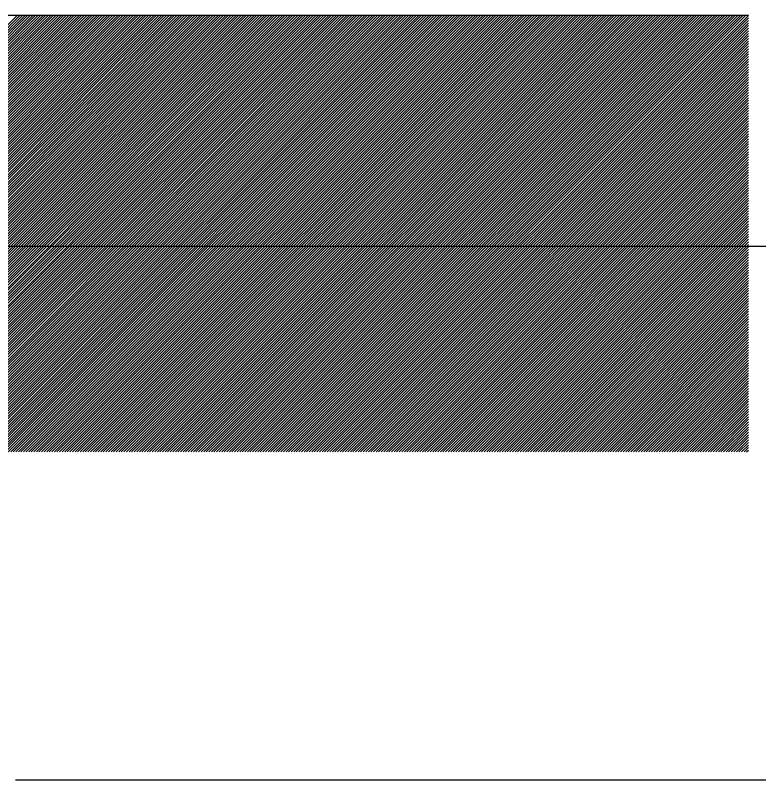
# Model space of a CAD drawing. Extents: x -28 to 822, y 61 to 665.
# Drawn here: x 348.11 to 353.22, y 156.74 to 161.99 of the extents above; entities that cross this region are included whole.
import ezdxf

# ---------------------------------------------------------------- set-up
doc = ezdxf.new("R2010")
doc.units = 0

# ---------------------------------------------------------------- blocks, each defined once
blk = doc.blocks.new('_X11')
for p, q in [((347.3356, 431.552), (350.3331, 434.5495)), ((347.3356, 431.5697), (350.3154, 434.5495)), ((347.3508, 431.5495), (350.3508, 434.5495)), ((347.3685, 431.5495), (350.3685, 434.5495)), ((347.3861, 431.5495), (350.3861, 434.5495)), ((347.4038, 431.5495), (350.4038, 434.5495)), ((347.4215, 431.5495), (350.4215, 434.5495)), ((347.4392, 431.5495), (350.4392, 434.5495)), ((347.4568, 431.5495), (350.4568, 434.5495)), ((347.4745, 431.5495), (350.4745, 434.5495)), ((347.4922, 431.5495), (350.4922, 434.5495)), ((347.5099, 431.5495), (350.5099, 434.5495)), ((347.5276, 431.5495), (350.5276, 434.5495)), ((347.5452, 431.5495), (350.5452, 434.5495)), ((347.5629, 431.5495), (350.5629, 434.5495)), ((347.5806, 431.5495), (350.5806, 434.5495)), ((347.5983, 431.5495), (350.5983, 434.5495)), ((347.6159, 431.5495), (350.6159, 434.5495)), ((347.6336, 431.5495), (350.6336, 434.5495)), ((347.6513, 431.5495), (350.6513, 434.5495)), ((347.669, 431.5495), (350.669, 434.5495)), ((347.6867, 431.5495), (350.6867, 434.5495)), ((347.7043, 431.5495), (350.7043, 434.5495)), ((347.722, 431.5495), (350.722, 434.5495)), ((347.7397, 431.5495), (350.7397, 434.5495)), ((347.7574, 431.5495), (350.7574, 434.5495)), ((347.775, 431.5495), (350.775, 434.5495)), ((347.7927, 431.5495), (350.7927, 434.5495)), ((347.8104, 431.5495), (350.8104, 434.5495)), ((347.8281, 431.5495), (350.8281, 434.5495)), ((347.8458, 431.5495), (350.8458, 434.5495)), ((347.8634, 431.5495), (350.8634, 434.5495)), ((347.8811, 431.5495), (350.8811, 434.5495)), ((347.8988, 431.5495), (350.8988, 434.5495)), ((347.9165, 431.5495), (350.9165, 434.5495)), ((347.9341, 431.5495), (350.9341, 434.5495)), ((347.9518, 431.5495), (350.9518, 434.5495)), ((347.9695, 431.5495), (350.9695, 434.5495)), ((347.9872, 431.5495), (350.9872, 434.5495)), ((348.0049, 431.5495), (351.0049, 434.5495)), ((348.0225, 431.5495), (351.0225, 434.5495)), ((348.0402, 431.5495), (351.0402, 434.5495)), ((348.0579, 431.5495), (351.0579, 434.5495)), ((348.0756, 431.5495), (351.0756, 434.5495)), ((348.0932, 431.5495), (351.0932, 434.5495)), ((348.1109, 431.5495), (351.1109, 434.5495)), ((348.1286, 431.5495), (351.1286, 434.5495)), ((348.1463, 431.5495), (351.1463, 434.5495)), ((348.1639, 431.5495), (351.1639, 434.5495)), ((348.1816, 431.5495), (351.1816, 434.5495)), ((348.1993, 431.5495), (351.1993, 434.5495)), ((348.217, 431.5495), (351.217, 434.5495)), ((348.2347, 431.5495), (351.2347, 434.5495)), ((348.2523, 431.5495), (351.2523, 434.5495)), ((348.27, 431.5495), (351.27, 434.5495)), ((348.2877, 431.5495), (351.2877, 434.5495)), ((348.3054, 431.5495), (351.3054, 434.5495)), ((348.323, 431.5495), (351.323, 434.5495)), ((348.3407, 431.5495), (351.3407, 434.5495)), ((348.3584, 431.5495), (351.3584, 434.5495)), ((348.3761, 431.5495), (351.3761, 434.5495)), ((348.3938, 431.5495), (351.3938, 434.5495)), ((348.4114, 431.5495), (351.4114, 434.5495)), ((348.4291, 431.5495), (351.4291, 434.5495)), ((348.4468, 431.5495), (351.4468, 434.5495)), ((348.4645, 431.5495), (351.4645, 434.5495)), ((348.4821, 431.5495), (351.4821, 434.5495)), ((348.4998, 431.5495), (351.4998, 434.5495)), ((348.5175, 431.5495), (351.5175, 434.5495)), ((348.5352, 431.5495), (351.5352, 434.5495)), ((348.5529, 431.5495), (351.5529, 434.5495)), ((348.5705, 431.5495), (351.5705, 434.5495)), ((348.5882, 431.5495), (351.5882, 434.5495)), ((348.6059, 431.5495), (351.6059, 434.5495)), ((348.6236, 431.5495), (351.6236, 434.5495)), ((348.6412, 431.5495), (351.6412, 434.5495)), ((348.6589, 431.5495), (351.6589, 434.5495)), ((348.6766, 431.5495), (351.6766, 434.5495)), ((348.6943, 431.5495), (351.6943, 434.5495)), ((348.712, 431.5495), (351.712, 434.5495)), ((348.7296, 431.5495), (351.7296, 434.5495)), ((348.7473, 431.5495), (351.7473, 434.5495)), ((348.765, 431.5495), (351.765, 434.5495)), ((348.7827, 431.5495), (351.7827, 434.5495)), ((348.8003, 431.5495), (351.8003, 434.5495)), ((348.818, 431.5495), (351.818, 434.5495)), ((348.8357, 431.5495), (351.8357, 434.5495)), ((348.8534, 431.5495), (351.8534, 434.5495)), ((348.8711, 431.5495), (351.8711, 434.5495)), ((348.8887, 431.5495), (351.8887, 434.5495)), ((348.9064, 431.5495), (351.9064, 434.5495)), ((348.9241, 431.5495), (351.9241, 434.5495)), ((348.9418, 431.5495), (351.9418, 434.5495)), ((348.9594, 431.5495), (351.9594, 434.5495)), ((348.9771, 431.5495), (351.9771, 434.5495)), ((348.9948, 431.5495), (351.9948, 434.5495)), ((349.0125, 431.5495), (352.0125, 434.5495)), ((349.0302, 431.5495), (352.0302, 434.5495)), ((349.0478, 431.5495), (352.0478, 434.5495)), ((349.0655, 431.5495), (352.0655, 434.5495)), ((349.0832, 431.5495), (352.0832, 434.5495)), ((349.1009, 431.5495), (352.1009, 434.5495)), ((349.1185, 431.5495), (352.1185, 434.5495)), ((349.1362, 431.5495), (352.1362, 434.5495)), ((349.1539, 431.5495), (352.1539, 434.5495)), ((349.1716, 431.5495), (352.1716, 434.5495)), ((349.1893, 431.5495), (352.1893, 434.5495)), ((349.2069, 431.5495), (352.2069, 434.5495)), ((349.2246, 431.5495), (352.2246, 434.5495)), ((349.2423, 431.5495), (352.2423, 434.5495)), ((349.26, 431.5495), (352.26, 434.5495)), ((349.2776, 431.5495), (352.2776, 434.5495)), ((349.2953, 431.5495), (352.2953, 434.5495)), ((349.313, 431.5495), (352.313, 434.5495)), ((349.3307, 431.5495), (352.3307, 434.5495)), ((349.3484, 431.5495), (352.3484, 434.5495)), ((349.366, 431.5495), (352.366, 434.5495)), ((349.3837, 431.5495), (352.3837, 434.5495)), ((349.4014, 431.5495), (352.4014, 434.5495)), ((349.4191, 431.5495), (352.4191, 434.5495)), ((349.4367, 431.5495), (352.4367, 434.5495)), ((349.4544, 431.5495), (352.4544, 434.5495)), ((349.4721, 431.5495), (352.4721, 434.5495)), ((349.4898, 431.5495), (352.4898, 434.5495)), ((349.5075, 431.5495), (352.5075, 434.5495)), ((349.5251, 431.5495), (352.5251, 434.5495)), ((349.5428, 431.5495), (352.5428, 434.5495)), ((349.5605, 431.5495), (352.5605, 434.5495)), ((349.5782, 431.5495), (352.5782, 434.5495)), ((349.5958, 431.5495), (352.5958, 434.5495)), ((349.6135, 431.5495), (352.6135, 434.5495)), ((349.6312, 431.5495), (352.6312, 434.5495)), ((349.6489, 431.5495), (352.6489, 434.5495)), ((349.6666, 431.5495), (352.6666, 434.5495)), ((349.6842, 431.5495), (352.6842, 434.5495)), ((349.7019, 431.5495), (352.7019, 434.5495)), ((349.7196, 431.5495), (352.7196, 434.5495)), ((349.7373, 431.5495), (352.7373, 434.5495)), ((349.7549, 431.5495), (352.7549, 434.5495)), ((349.7726, 431.5495), (352.7726, 434.5495)), ((349.7903, 431.5495), (352.7903, 434.5495)), ((349.808, 431.5495), (352.808, 434.5495)), ((349.8257, 431.5495), (352.8257, 434.5495)), ((349.8433, 431.5495), (352.8433, 434.5495)), ((349.861, 431.5495), (352.861, 434.5495)), ((349.8787, 431.5495), (352.8787, 434.5495)), ((349.8964, 431.5495), (352.8964, 434.5495)), ((349.914, 431.5495), (352.914, 434.5495)), ((349.9317, 431.5495), (352.9317, 434.5495)), ((349.9494, 431.5495), (352.9494, 434.5495)), ((349.9671, 431.5495), (352.9671, 434.5495)), ((349.9847, 431.5495), (352.9847, 434.5495)), ((350.0024, 431.5495), (353.0024, 434.5495)), ((350.0201, 431.5495), (353.0201, 434.5495)), ((350.0378, 431.5495), (353.0378, 434.5495)), ((350.0555, 431.5495), (353.0555, 434.5495)), ((350.0731, 431.5495), (353.0731, 434.5495)), ((350.0908, 431.5495), (353.0908, 434.5495)), ((350.1085, 431.5495), (353.1085, 434.5495)), ((350.1262, 431.5495), (353.1262, 434.5495)), ((350.1438, 431.5495), (353.1438, 434.5495)), ((350.1615, 431.5495), (353.1615, 434.5495)), ((350.1792, 431.5495), (353.1792, 434.5495)), ((350.1969, 431.5495), (353.1969, 434.5495)), ((350.2146, 431.5495), (353.2146, 434.5495)), ((350.2322, 431.5495), (353.2322, 434.5495)), ((350.2499, 431.5495), (353.2499, 434.5495)), ((350.2676, 431.5495), (353.2676, 434.5495)), ((350.2853, 431.5495), (353.2853, 434.5495)), ((350.3029, 431.5495), (353.3029, 434.5495)), ((350.3206, 431.5495), (353.3206, 434.5495)), ((350.3383, 431.5495), (353.3383, 434.5495)), ((350.356, 431.5495), (353.356, 434.5495)), ((350.3737, 431.5495), (353.3737, 434.5495)), ((350.3913, 431.5495), (353.3913, 434.5495)), ((350.409, 431.5495), (353.409, 434.5495)), ((350.4267, 431.5495), (353.4267, 434.5495)), ((350.4444, 431.5495), (353.4444, 434.5495)), ((350.462, 431.5495), (353.462, 434.5495)), ((350.4797, 431.5495), (353.4797, 434.5495)), ((350.4974, 431.5495), (353.4974, 434.5495)), ((350.5151, 431.5495), (353.5151, 434.5495)), ((350.5328, 431.5495), (353.5328, 434.5495)), ((350.5504, 431.5495), (353.5504, 434.5495)), ((350.5681, 431.5495), (353.5681, 434.5495)), ((350.5858, 431.5495), (353.5858, 434.5495)), ((350.6035, 431.5495), (353.6035, 434.5495)), ((350.6211, 431.5495), (353.6211, 434.5495)), ((350.6388, 431.5495), (353.6388, 434.5495)), ((350.6565, 431.5495), (353.6565, 434.5495)), ((350.6742, 431.5495), (353.6742, 434.5495)), ((350.6919, 431.5495), (353.6919, 434.5495)), ((350.7095, 431.5495), (353.7095, 434.5495)), ((350.7272, 431.5495), (353.7272, 434.5495)), ((350.7449, 431.5495), (353.7449, 434.5495)), ((350.7626, 431.5495), (353.7626, 434.5495)), ((350.7802, 431.5495), (353.7802, 434.5495)), ((350.7979, 431.5495), (353.7979, 434.5495)), ((350.8156, 431.5495), (353.8156, 434.5495)), ((350.8333, 431.5495), (353.8333, 434.5495)), ((350.851, 431.5495), (353.851, 434.5495)), ((350.8686, 431.5495), (353.8686, 434.5495)), ((350.8863, 431.5495), (353.8863, 434.5495)), ((350.904, 431.5495), (353.904, 434.5495)), ((350.9217, 431.5495), (353.9217, 434.5495)), ((350.9393, 431.5495), (353.9393, 434.5495)), ((350.957, 431.5495), (353.957, 434.5495)), ((350.9747, 431.5495), (353.9747, 434.5495)), ((350.9924, 431.5495), (353.9924, 434.5495)), ((351.0101, 431.5495), (354.0101, 434.5495)), ((351.0277, 431.5495), (354.0277, 434.5495)), ((351.0454, 431.5495), (354.0454, 434.5495)), ((351.0631, 431.5495), (354.0631, 434.5495)), ((351.0808, 431.5495), (354.0808, 434.5495)), ((351.0984, 431.5495), (354.0984, 434.5495)), ((351.1161, 431.5495), (354.1161, 434.5495)), ((351.1338, 431.5495), (354.1338, 434.5495)), ((351.1515, 431.5495), (354.1515, 434.5495)), ((351.1692, 431.5495), (354.1692, 434.5495)), ((351.1868, 431.5495), (354.1868, 434.5495)), ((351.2045, 431.5495), (354.2045, 434.5495)), ((351.2222, 431.5495), (354.2222, 434.5495)), ((351.2399, 431.5495), (354.2399, 434.5495)), ((351.2575, 431.5495), (354.2575, 434.5495)), ((351.2752, 431.5495), (354.2752, 434.5495)), ((351.2929, 431.5495), (354.2929, 434.5495)), ((351.3106, 431.5495), (354.3106, 434.5495)), ((351.3283, 431.5495), (354.3283, 434.5495)), ((351.3459, 431.5495), (354.3459, 434.5495)), ((351.3636, 431.5495), (354.3636, 434.5495)), ((351.3813, 431.5495), (354.3813, 434.5495)), ((351.399, 431.5495), (354.399, 434.5495)), ((351.4166, 431.5495), (354.4166, 434.5495)), ((351.4343, 431.5495), (354.4343, 434.5495)), ((351.452, 431.5495), (354.452, 434.5495)), ((351.4697, 431.5495), (354.4697, 434.5495)), ((351.4874, 431.5495), (354.4874, 434.5495)), ((351.505, 431.5495), (354.505, 434.5495)), ((351.5227, 431.5495), (354.5227, 434.5495)), ((351.5404, 431.5495), (354.5404, 434.5495)), ((351.5581, 431.5495), (354.5581, 434.5495)), ((351.5757, 431.5495), (354.5757, 434.5495)), ((351.5934, 431.5495), (354.5934, 434.5495)), ((351.6111, 431.5495), (354.6111, 434.5495)), ((351.6288, 431.5495), (354.6288, 434.5495)), ((351.6465, 431.5495), (354.6465, 434.5495)), ((351.6641, 431.5495), (354.6641, 434.5495)), ((351.6818, 431.5495), (354.6818, 434.5495)), ((351.6995, 431.5495), (354.6995, 434.5495)), ((351.7172, 431.5495), (354.7172, 434.5495)), ((351.7348, 431.5495), (354.7348, 434.5495)), ((351.7525, 431.5495), (354.7525, 434.5495)), ((351.7702, 431.5495), (354.7702, 434.5495)), ((351.7879, 431.5495), (354.7879, 434.5495)), ((351.8055, 431.5495), (354.8055, 434.5495)), ((351.8232, 431.5495), (354.8232, 434.5495)), ((351.8409, 431.5495), (354.8409, 434.5495)), ((351.8586, 431.5495), (354.8586, 434.5495)), ((351.8763, 431.5495), (354.8763, 434.5495)), ((351.8939, 431.5495), (354.8939, 434.5495)), ((351.9116, 431.5495), (354.9116, 434.5495)), ((351.9293, 431.5495), (354.9293, 434.5495)), ((351.947, 431.5495), (354.947, 434.5495)), ((351.9646, 431.5495), (354.9646, 434.5495)), ((351.9823, 431.5495), (354.9823, 434.5495)), ((352, 431.5495), (355, 434.5495)), ((352.0177, 431.5495), (355.0177, 434.5495)), ((352.0354, 431.5495), (355.0354, 434.5495)), ((352.053, 431.5495), (355.053, 434.5495)), ((352.0707, 431.5495), (355.0707, 434.5495)), ((352.0884, 431.5495), (355.0884, 434.5495)), ((352.1061, 431.5495), (355.1061, 434.5495)), ((352.1237, 431.5495), (355.1237, 434.5495)), ((352.1414, 431.5495), (355.1414, 434.5495)), ((352.1591, 431.5495), (355.1591, 434.5495)), ((352.1768, 431.5495), (355.1768, 434.5495)), ((352.1945, 431.5495), (355.1945, 434.5495)), ((352.2121, 431.5495), (355.2121, 434.5495)), ((352.2298, 431.5495), (355.2298, 434.5495)), ((352.2475, 431.5495), (355.2475, 434.5495)), ((352.2652, 431.5495), (355.2652, 434.5495)), ((352.2828, 431.5495), (355.2828, 434.5495)), ((352.3005, 431.5495), (355.3005, 434.5495)), ((352.3182, 431.5495), (355.3182, 434.5495)), ((352.3359, 431.5495), (355.3356, 434.5492)), ((352.3536, 431.5495), (355.3356, 434.5316)), ((352.3712, 431.5495), (355.3356, 434.5139)), ((352.3889, 431.5495), (355.3356, 434.4962)), ((352.4066, 431.5495), (355.3356, 434.4785)), ((352.4243, 431.5495), (355.3356, 434.4608)), ((352.4419, 431.5495), (355.3356, 434.4432)), ((352.4596, 431.5495), (355.3356, 434.4255)), ((352.4773, 431.5495), (355.3356, 434.4078)), ((352.495, 431.5495), (355.3356, 434.3901)), ((352.5127, 431.5495), (355.3356, 434.3725)), ((352.5303, 431.5495), (355.3356, 434.3548)), ((352.548, 431.5495), (355.3356, 434.3371)), ((352.5657, 431.5495), (355.3356, 434.3194)), ((352.5834, 431.5495), (355.3356, 434.3017)), ((352.601, 431.5495), (355.3356, 434.2841)), ((352.6187, 431.5495), (355.3356, 434.2664)), ((352.6364, 431.5495), (355.3356, 434.2487)), ((352.6541, 431.5495), (355.3356, 434.231)), ((352.6718, 431.5495), (355.3356, 434.2134)), ((352.6894, 431.5495), (355.3356, 434.1957)), ((352.7071, 431.5495), (355.3356, 434.178)), ((352.7248, 431.5495), (355.3356, 434.1603)), ((352.7425, 431.5495), (355.3356, 434.1426)), ((352.7601, 431.5495), (355.3356, 434.125)), ((352.7778, 431.5495), (355.3356, 434.1073)), ((352.7955, 431.5495), (355.3356, 434.0896)), ((352.8132, 431.5495), (355.3356, 434.0719)), ((352.8309, 431.5495), (355.3356, 434.0543)), ((352.8485, 431.5495), (355.3356, 434.0366)), ((352.8662, 431.5495), (355.3356, 434.0189)), ((352.8839, 431.5495), (355.3356, 434.0012)), ((352.9016, 431.5495), (355.3356, 433.9835)), ((352.9192, 431.5495), (355.3356, 433.9659)), ((352.9369, 431.5495), (355.3356, 433.9482)), ((352.9546, 431.5495), (355.3356, 433.9305)), ((352.9723, 431.5495), (355.3356, 433.9128)), ((352.99, 431.5495), (355.3356, 433.8952)), ((353.0076, 431.5495), (355.3356, 433.8775)), ((353.0253, 431.5495), (355.3356, 433.8598)), ((353.043, 431.5495), (355.3356, 433.8421)), ((353.0607, 431.5495), (355.3356, 433.8244)), ((353.0783, 431.5495), (355.3356, 433.8068)), ((353.096, 431.5495), (355.3356, 433.7891)), ((353.1137, 431.5495), (355.3356, 433.7714)), ((353.1314, 431.5495), (355.3356, 433.7537)), ((353.1491, 431.5495), (355.3356, 433.7361)), ((353.1667, 431.5495), (355.3356, 433.7184)), ((353.1844, 431.5495), (355.3356, 433.7007)), ((353.2021, 431.5495), (355.3356, 433.683)), ((353.2198, 431.5495), (355.3356, 433.6653)), ((353.2374, 431.5495), (355.3356, 433.6477)), ((353.2551, 431.5495), (355.3356, 433.63)), ((353.2728, 431.5495), (355.3356, 433.6123)), ((353.2905, 431.5495), (355.3356, 433.5946)), ((353.3082, 431.5495), (355.3356, 433.577)), ((353.3258, 431.5495), (355.3356, 433.5593)), ((353.3435, 431.5495), (355.3356, 433.5416)), ((353.3612, 431.5495), (355.3356, 433.5239)), ((353.3789, 431.5495), (355.3356, 433.5062)), ((353.3965, 431.5495), (355.3356, 433.4886)), ((353.4142, 431.5495), (355.3356, 433.4709)), ((353.4319, 431.5495), (355.3356, 433.4532)), ((353.4496, 431.5495), (355.3356, 433.4355)), ((353.4673, 431.5495), (355.3356, 433.4179)), ((353.4849, 431.5495), (355.3356, 433.4002)), ((353.5026, 431.5495), (355.3356, 433.3825)), ((353.5203, 431.5495), (355.3356, 433.3648)), ((353.538, 431.5495), (355.3356, 433.3471)), ((353.5556, 431.5495), (355.3356, 433.3295)), ((353.5733, 431.5495), (355.3356, 433.3118)), ((353.591, 431.5495), (355.3356, 433.2941)), ((353.6087, 431.5495), (355.3356, 433.2764)), ((353.6263, 431.5495), (355.3356, 433.2588)), ((353.644, 431.5495), (355.3356, 433.2411)), ((353.6617, 431.5495), (355.3356, 433.2234)), ((353.6794, 431.5495), (355.3356, 433.2057)), ((353.6971, 431.5495), (355.3356, 433.188)), ((353.7147, 431.5495), (355.3356, 433.1704)), ((353.7324, 431.5495), (355.3356, 433.1527)), ((353.7501, 431.5495), (355.3356, 433.135)), ((353.7678, 431.5495), (355.3356, 433.1173)), ((353.7854, 431.5495), (355.3356, 433.0997)), ((353.8031, 431.5495), (355.3356, 433.082)), ((353.8208, 431.5495), (355.3356, 433.0643)), ((353.8385, 431.5495), (355.3356, 433.0466)), ((353.8562, 431.5495), (355.3356, 433.029)), ((353.8738, 431.5495), (355.3356, 433.0113)), ((353.8915, 431.5495), (355.3356, 432.9936)), ((353.9092, 431.5495), (355.3356, 432.9759)), ((353.9269, 431.5495), (355.3356, 432.9582)), ((353.9445, 431.5495), (355.3356, 432.9406)), ((353.9622, 431.5495), (355.3356, 432.9229)), ((353.9799, 431.5495), (355.3356, 432.9052)), ((353.9976, 431.5495), (355.3356, 432.8875)), ((354.0153, 431.5495), (355.3356, 432.8699)), ((354.0329, 431.5495), (355.3356, 432.8522)), ((354.0506, 431.5495), (355.3356, 432.8345)), ((354.0683, 431.5495), (355.3356, 432.8168)), ((354.086, 431.5495), (355.3356, 432.7991)), ((354.1036, 431.5495), (355.3356, 432.7815)), ((354.1213, 431.5495), (355.3356, 432.7638)), ((354.139, 431.5495), (355.3356, 432.7461)), ((354.1567, 431.5495), (355.3356, 432.7284)), ((354.1744, 431.5495), (355.3356, 432.7108)), ((354.192, 431.5495), (355.3356, 432.6931)), ((354.2097, 431.5495), (355.3356, 432.6754)), ((354.2274, 431.5495), (355.3356, 432.6577)), ((354.2451, 431.5495), (355.3356, 432.64)), ((354.2627, 431.5495), (355.3356, 432.6224)), ((354.2804, 431.5495), (355.3356, 432.6047)), ((354.2981, 431.5495), (355.3356, 432.587)), ((354.3158, 431.5495), (355.3356, 432.5693)), ((354.3335, 431.5495), (355.3356, 432.5517)), ((354.3511, 431.5495), (355.3356, 432.534)), ((354.3688, 431.5495), (355.3356, 432.5163)), ((354.3865, 431.5495), (355.3356, 432.4986)), ((354.4042, 431.5495), (355.3356, 432.4809)), ((354.4218, 431.5495), (355.3356, 432.4633)), ((354.4395, 431.5495), (355.3356, 432.4456)), ((354.4572, 431.5495), (355.3356, 432.4279)), ((354.4749, 431.5495), (355.3356, 432.4102)), ((354.4926, 431.5495), (355.3356, 432.3926)), ((354.5102, 431.5495), (355.3356, 432.3749)), ((354.5279, 431.5495), (355.3356, 432.3572)), ((354.5456, 431.5495), (355.3356, 432.3395)), ((354.5633, 431.5495), (355.3356, 432.3218)), ((354.5809, 431.5495), (355.3356, 432.3042)), ((354.5986, 431.5495), (355.3356, 432.2865)), ((354.6163, 431.5495), (355.3356, 432.2688)), ((354.634, 431.5495), (355.3356, 432.2511)), ((354.6517, 431.5495), (355.3356, 432.2335)), ((354.6693, 431.5495), (355.3356, 432.2158)), ((354.687, 431.5495), (355.3356, 432.1981)), ((354.7047, 431.5495), (355.3356, 432.1804)), ((354.7224, 431.5495), (355.3356, 432.1627)), ((354.74, 431.5495), (355.3356, 432.1451)), ((354.7577, 431.5495), (355.3356, 432.1274)), ((354.7754, 431.5495), (355.3356, 432.1097)), ((354.7931, 431.5495), (355.3356, 432.092)), ((354.8108, 431.5495), (355.3356, 432.0744)), ((354.8284, 431.5495), (355.3356, 432.0567)), ((354.8461, 431.5495), (355.3356, 432.039)), ((354.8638, 431.5495), (355.3356, 432.0213)), ((354.8815, 431.5495), (355.3356, 432.0036)), ((354.8991, 431.5495), (355.3356, 431.986)), ((354.9168, 431.5495), (355.3356, 431.9683)), ((354.9345, 431.5495), (355.3356, 431.9506)), ((354.9522, 431.5495), (355.3356, 431.9329)), ((354.9699, 431.5495), (355.3356, 431.9153)), ((354.9875, 431.5495), (355.3356, 431.8976)), ((355.0052, 431.5495), (355.3356, 431.8799)), ((355.0229, 431.5495), (355.3356, 431.8622)), ((355.0406, 431.5495), (355.3356, 431.8445)), ((355.0582, 431.5495), (355.3356, 431.8269)), ((355.0759, 431.5495), (355.3356, 431.8092)), ((355.0936, 431.5495), (355.3356, 431.7915)), ((355.1113, 431.5495), (355.3356, 431.7738)), ((355.129, 431.5495), (355.3356, 431.7562)), ((355.1466, 431.5495), (355.3356, 431.7385)), ((355.1643, 431.5495), (355.3356, 431.7208)), ((355.182, 431.5495), (355.3356, 431.7031)), ((355.1997, 431.5495), (355.3356, 431.6854)), ((355.2173, 431.5495), (355.3356, 431.6678)), ((355.235, 431.5495), (355.3356, 431.6501)), ((355.2527, 431.5495), (355.3356, 431.6324)), ((355.2704, 431.5495), (355.3356, 431.6147)), ((355.2881, 431.5495), (355.3356, 431.5971)), ((355.3057, 431.5495), (355.3356, 431.5794)), ((355.3234, 431.5495), (355.3356, 431.5617))]:
    blk.add_line(p, q)

msp = doc.modelspace()

# ---------------------------------------------------------------- linework, layer by layer
for p, q in [((345.1506, 161.9896), (353.1506, 161.9896)), ((353.292, 160.4023), (345.292, 160.4023)), ((348.1158, 156.7381), (540.6158, 156.7381))]:
    msp.add_line(p, q)

# ---------------------------------------------------------------- block references
msp.add_blockref('_X11', (-2.185, -272.5599))

doc.saveas('drawing.dxf')
